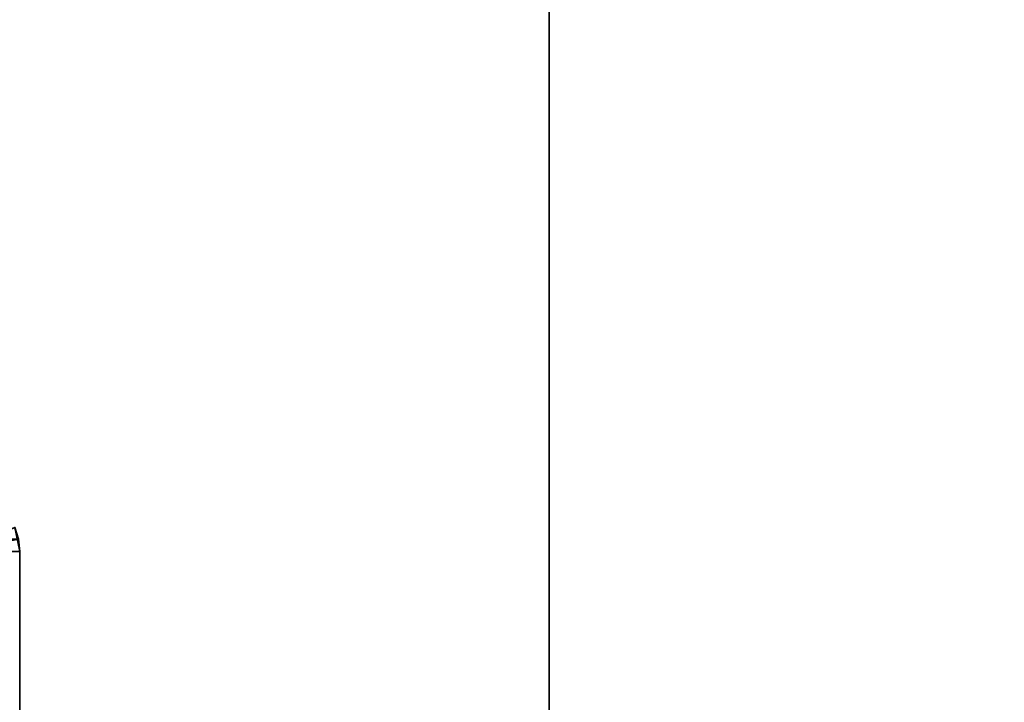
# Model space of a CAD drawing. Header units: millimetres. Extents: x -488 to 6688, y -115 to 115.
# Tile 454 of 656: x 314 to 358, y 6 to 36. Entities that reach past the tile are written whole.
import ezdxf

# ---------------------------------------------------------------- set-up
doc = ezdxf.new("R2010")
doc.units = ezdxf.units.MM
doc.layers.add('151', color=7, linetype='Continuous', true_color=0xffffff)

# ---------------------------------------------------------------- blocks, each defined once
blk = doc.blocks.new('UG_SURFACE_001')
at = {"layer": '151', "color": 252, "linetype": 'Continuous', "lineweight": 35}
for points in [[(487.5, -15, 2194.25), (487.5, 115, 2194.25), (-487.5, 115, 2194.25), (-487.5, -15, 2194.25)], [(-337.5, -15, 2044.25), (-337.5, 115, 2044.25), (337.5, 115, 2044.25), (337.5, -15, 2044.25)], [(337.5, -15, 2044.25), (337.5, 115, 2044.25), (337.5, 115, -10.75), (337.5, -15, -10.75)], [(337.5, -15, -10.75), (337.5, 115, -10.75), (487.5, 115, -10.75), (487.5, -15, -10.75)]]:
    blk.add_3dface(points, dxfattribs=at)
blk = doc.blocks.new('UG_SURFACE_065')
at = {"layer": '151', "color": 252, "linetype": 'Continuous', "lineweight": 35}
for points in [[(-314.2, 12.92, 2021.45), (314.2, 12.92, 2021.45), (314.147, 13.462, 2021.397)], [(313, 12.92, 2020.25), (312.97, 13.228, 2020.22), (314.147, 13.462, 2021.397), (314.2, 12.92, 2021.45)], [(-314.2, -22.22, 2021.45), (314.2, -22.22, 2021.45), (314.2, 12.92, 2021.45), (-314.2, 12.92, 2021.45)], [(314.2, 12.92, 2021.45), (314.2, -22.22, 2021.45), (313, -22.22, 2020.25), (313, 12.92, 2020.25)]]:
    blk.add_3dface(points, dxfattribs=at)
blk = doc.blocks.new('UG_SURFACE_066')
at = {"layer": '151', "color": 252, "linetype": 'Continuous', "lineweight": 35}
for points in [[(313, 12.92, -10.75), (312.88, 13.525, -10.75), (313.988, 13.984, -10.75), (314.2, 12.92, -10.75)], [(314.2, 12.92, -10.75), (313.988, 13.984, -10.75), (313.988, 13.984, 2021.238)], [(313.988, 13.984, 2021.238), (314.147, 13.462, 2021.397), (314.2, 12.92, -10.75)], [(314.2, 12.92, 2021.45), (314.147, 13.462, 2021.397), (312.97, 13.228, 2020.22), (313, 12.92, 2020.25)], [(314.147, 13.462, 2021.397), (314.2, 12.92, 2021.45), (314.2, 12.92, -10.75)], [(314.2, 12.92, -10.75), (314.2, -22.22, -10.75), (313, -22.22, -10.75), (313, 12.92, -10.75)], [(313, 12.92, 2020.25), (313, -22.22, 2020.25), (314.2, -22.22, 2021.45), (314.2, 12.92, 2021.45)], [(314.2, -22.22, 2021.45), (314.2, -22.22, -10.75), (314.2, 12.92, -10.75), (314.2, 12.92, 2021.45)]]:
    blk.add_3dface(points, dxfattribs=at)

msp = doc.modelspace()

# ---------------------------------------------------------------- linework, layer by layer
at = {"layer": '151', "color": 251, "linetype": 'Continuous', "lineweight": -3, "true_color": 0x636466}
for p, q in [((337.5, -15, 2044.25), (337.5, 115, 2044.25)), ((337.5, 115, -10.75), (337.5, -15, -10.75)), ((314.2, -22.22, -10.75), (314.2, 12.92, -10.75)), ((314.2, -22.22, 2021.45), (314.2, 12.92, 2021.45)), ((314.2, 12.92, -10.75), (314.2, 12.92, 2021.45))]:
    msp.add_line(p, q, dxfattribs=at)

# ---------------------------------------------------------------- block references
for name in ['UG_SURFACE_001', 'UG_SURFACE_065', 'UG_SURFACE_066']:
    msp.add_blockref(name, (0, 0), dxfattribs=at)

doc.saveas('drawing.dxf')
